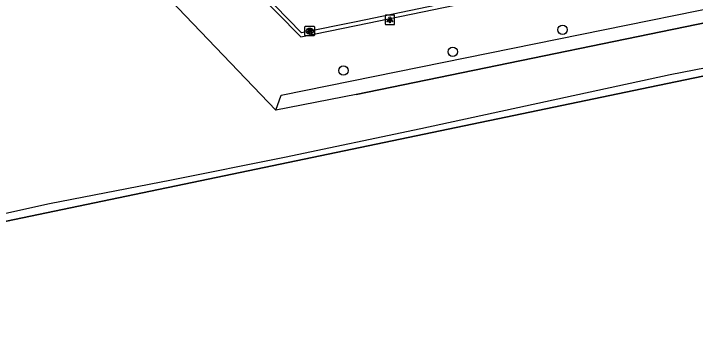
# Model space of a CAD drawing. Extents: x 162880 to 165536, y 384011 to 385179.
# Drawn here: x 163964.3 to 164035.3, y 384156.3 to 384189.9 of the extents above; entities that cross this region are included whole.
import ezdxf

# ---------------------------------------------------------------- set-up
doc = ezdxf.new("R2010")
doc.units = 0
for name, color, linetype in [('IMGEO_Boom', 7, 'Continuous'), ('IMGEO_Geluidsscherm', 7, 'Continuous'), ('IMGEO_Groenvoorziening', 7, 'Continuous'), ('IMGEO_Hek', 7, 'Continuous'), ('IMGEO_Kolk', 7, 'Continuous'), ('IMGEO_Lichtpunt', 7, 'Continuous'), ('IMGEO_Rijbaan_lokaal_open', 7, 'Continuous'), ('IMGEO_Spoorbaan_halfverhard', 7, 'Continuous'), ('IMGEO_Voetpad_open', 7, 'Continuous')]:
    doc.layers.add(name, color=color, linetype=linetype)

msp = doc.modelspace()

# ---------------------------------------------------------------- linework, layer by layer
at = {"layer": 'IMGEO_Boom'}
for centre in [(164021.499, 384188.217), (164010.068, 384185.932), (163998.687, 384183.967)]:
    msp.add_circle(centre, 0.489, dxfattribs=at)
at = {"layer": 'IMGEO_Geluidsscherm'}
msp.add_lwpolyline([(164249.574, 384228.544), (164187.192, 384215.485), (164162.302, 384210.469), (164148.545, 384207.416), (164111.054, 384199.697), (164098.433, 384197.191), (164085.381, 384194.319), (164046.457, 384186.201), (164032.718, 384183.532), (164006.753, 384177.923), (163992.535, 384174.933), (163980.798, 384172.554), (163968.077, 384170.103), (163956.144, 384167.447), (163943.692, 384164.81), (163915.585, 384159)], dxfattribs=at)
at = {"layer": 'IMGEO_Groenvoorziening'}
for points in [[(163991.655, 384179.863), (163957.137, 384215.862)], [(163991.655, 384179.863), (163992.185, 384181.427), (164150.97, 384213.664)], [(164150.94, 384212.716), (164150.871, 384211.974), (164045.253, 384190.792), (164000, 384181.465), (163991.655, 384179.863)]]:
    msp.add_lwpolyline(points, dxfattribs=at)
at = {"layer": 'IMGEO_Hek'}
for points in [[(164000, 384181.465), (164045.253, 384190.792), (164150.871, 384211.974), (164150.94, 384212.716)], [(164064.865, 384189.352), (164030.584, 384182.247), (163963.608, 384168.288), (163907.829, 384156.853), (163905.524, 384156.297), (163904.294, 384156.793), (163904.144, 384157.751)], [(164000, 384181.465), (163991.655, 384179.863)]]:
    msp.add_lwpolyline(points, dxfattribs=at)
at = {"layer": 'IMGEO_Kolk'}
for p, q in [((163994.676, 384187.661), (163994.676, 384188.513)), ((163994.751, 384188.587), (163995.603, 384188.587)), ((163995.677, 384188.513), (163995.677, 384187.661)), ((163995.187, 384187.807), (163995.162, 384187.807)), ((163995.164, 384188.367), (163995.189, 384188.367)), ((163995.603, 384187.587), (163994.751, 384187.587))]:
    msp.add_line(p, q, dxfattribs=at)
for points in [[(163994.676, 384187.661), (163994.676, 384188.513)], [(163994.751, 384188.587), (163995.603, 384188.587)], [(163995.677, 384188.513), (163995.677, 384187.661)], [(163994.997, 384188.287), (163995.12, 384188.287), (163995.12, 384188.136), (163995.25, 384188.287), (163995.414, 384188.287), (163995.268, 384188.136), (163995.421, 384187.887), (163995.269, 384187.887), (163995.184, 384188.051), (163995.12, 384187.984), (163995.12, 384187.887), (163994.997, 384187.887), (163994.997, 384188.287)], [(163995.603, 384187.587), (163994.751, 384187.587)]]:
    msp.add_lwpolyline(points, dxfattribs=at)
for centre, start, end in [((163994.753, 384188.511), 91.55205, 178.44795), ((163994.753, 384188.511), 91.55205, 178.44795), ((163995.601, 384188.511), 1.55205, 88.44795), ((163995.601, 384188.511), 1.55205, 88.44795), ((163994.753, 384187.663), 181.55205, 268.44795), ((163994.753, 384187.663), 181.55205, 268.44795), ((163995.601, 384187.663), 271.55205, 358.44795), ((163995.601, 384187.663), 271.55205, 358.44795)]:
    msp.add_arc(centre, 0.0765, start, end, dxfattribs=at)
for centre, major_axis, ratio, start_param, end_param in [((163995.163, 384188.087), (-0.387, 0.002), 0.722429, 4.712389, 7.853982), ((163995.188, 384188.087), (-0.39, 0.002), 0.717154, 1.570796, 4.712389)]:
    msp.add_ellipse(centre, major_axis=major_axis, ratio=ratio, start_param=start_param, end_param=end_param, dxfattribs=at)
at = {"layer": 'IMGEO_Lichtpunt'}
for p, q in [((164003.023, 384189.659), (164003.023, 384188.852)), ((164003.023, 384189.659), (164003.023, 384188.852)), ((164003.925, 384189.754), (164003.117, 384189.754)), ((164003.925, 384189.754), (164003.117, 384189.754)), ((164004.019, 384188.852), (164004.019, 384189.659)), ((164004.019, 384188.852), (164004.019, 384189.659)), ((164003.117, 384188.758), (164003.925, 384188.758)), ((164003.117, 384188.758), (164003.925, 384188.758))]:
    msp.add_line(p, q, dxfattribs=at)
for points in [[(164003.397, 384189.323), (164003.436, 384189.295), (164003.248, 384189.033), (164003.21, 384189.06), (164003.397, 384189.323)], [(164003.499, 384189.275), (164003.546, 384189.275), (164003.546, 384188.953), (164003.499, 384188.953), (164003.499, 384189.275)], [(164003.609, 384189.295), (164003.647, 384189.322), (164003.834, 384189.06), (164003.795, 384189.032), (164003.609, 384189.295)]]:
    msp.add_lwpolyline(points, dxfattribs=at)
msp.add_circle((164003.522, 384189.457), 0.0994, dxfattribs=at)
for centre, start, end in [((164003.117, 384189.659), 90, 180), ((164003.117, 384189.659), 90, 180), ((164003.925, 384189.659), 0, 90), ((164003.925, 384189.659), 0, 90), ((164003.117, 384188.852), 180, 270), ((164003.117, 384188.852), 180, 270), ((164003.925, 384188.852), 270, 0), ((164003.925, 384188.852), 270, 360)]:
    msp.add_arc(centre, 0.0946, start, end, dxfattribs=at)
at = {"layer": 'IMGEO_Rijbaan_lokaal_open'}
msp.add_lwpolyline([(164115.052, 384212.95), (164065.439, 384202.652), (164000, 384189.057), (163994.317, 384187.915), (163962.145, 384220.88)], dxfattribs=at)
at = {"layer": 'IMGEO_Spoorbaan_halfverhard'}
msp.add_lwpolyline([(163904.144, 384157.751), (163904.294, 384156.793), (163905.524, 384156.297), (163907.829, 384156.853), (163915.94, 384158.516), (163963.608, 384168.288), (164030.584, 384182.247), (164064.865, 384189.352)], dxfattribs=at)
at = {"layer": 'IMGEO_Voetpad_open'}
msp.add_lwpolyline([(163961.899, 384220.601), (163984.24, 384197.653), (163994.239, 384187.487), (164000, 384188.678), (164021.738, 384193.17), (164115.149, 384212.48)], dxfattribs=at)

doc.saveas('drawing.dxf')
